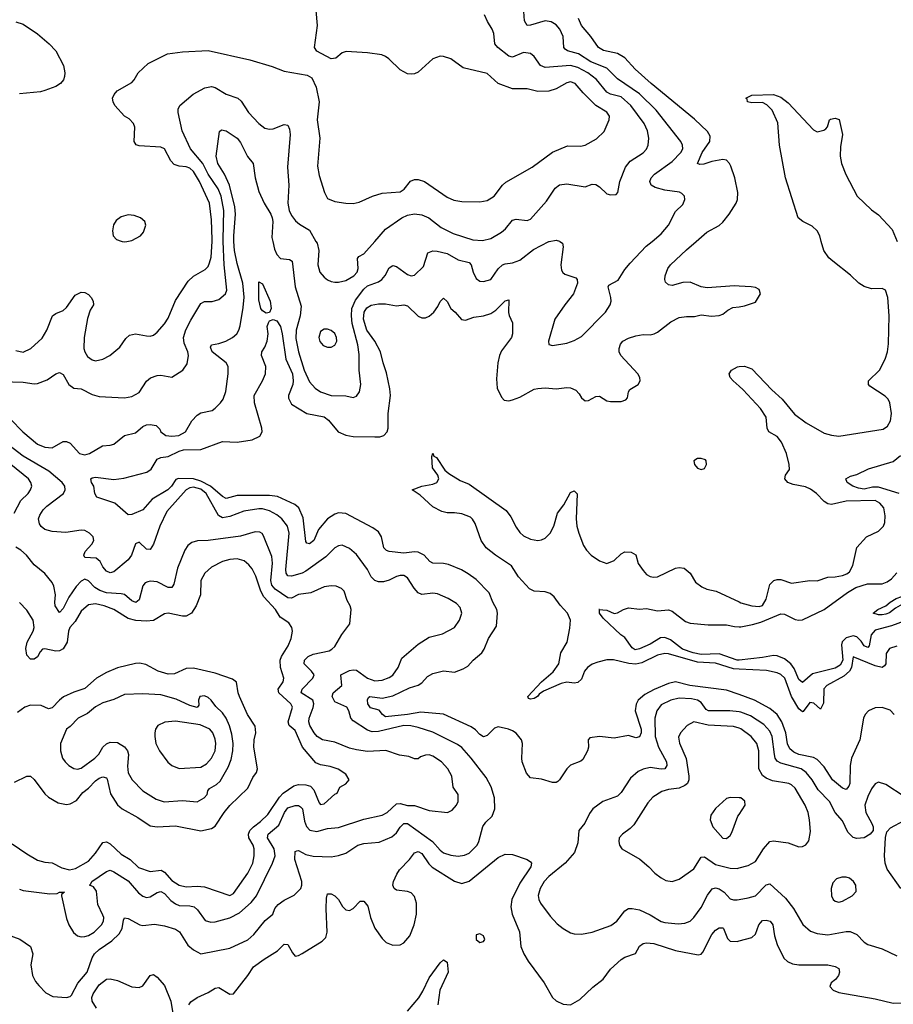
# Model space of a CAD drawing. Header units: inches. Extents: x 1384664 to 1536621, y 460766 to 646467.
# Tile 317 of 488: x 1496031 to 1500851, y 555792 to 561223. Entities that reach past the tile are written whole.
import ezdxf

# ---------------------------------------------------------------- set-up
doc = ezdxf.new("R2010")
doc.units = ezdxf.units.IN
doc.header["$MEASUREMENT"] = 0
for name, color, linetype in [('B4595', 7, 'Continuous'), ('B4596', 7, 'Continuous'), ('B5505', 7, 'Continuous'), ('B5506', 7, 'Continuous')]:
    doc.layers.add(name, color=color, linetype=linetype)

msp = doc.modelspace()

# ---------------------------------------------------------------- linework, layer by layer
at = {"layer": 'B4595', "color": 5}
for points, elevation in [([(1495932.7, 559227.3), (1496050, 559222.5), (1496110, 559213.8), (1496130, 559216.9), (1496183.1, 559236.9), (1496230, 559268.9), (1496250, 559277.1), (1496270, 559264.9), (1496302.4, 559210), (1496330, 559190.7), (1496370, 559187.3), (1496430, 559156), (1496470, 559144.7), (1496610, 559136.5), (1496650, 559143.6), (1496690, 559165.7), (1496730.7, 559229.3), (1496752.5, 559247.5), (1496790, 559260.2), (1496810, 559261.5), (1496870, 559250.5), (1496931.6, 559290), (1496954.8, 559325.2), (1496961.6, 559370), (1496959.4, 559390), (1496938.5, 559438.5), (1496935.5, 559470), (1496947.5, 559512.5), (1496974.9, 559565.1), (1497030, 559656.5), (1497050, 559669.2), (1497092.3, 559667.7), (1497130, 559679.2), (1497166.6, 559710), (1497174.2, 559730), (1497159.9, 559870), (1497154.1, 560000)], 760), ([(1495979.5, 559019.5), (1496047.9, 558950), (1496130, 558880.7), (1496170, 558864.8), (1496210, 558862), (1496270, 558896.5), (1496290, 558897), (1496310, 558887.4), (1496361.1, 558830), (1496390, 558823), (1496415.6, 558830), (1496488.2, 558871.8), (1496530, 558875.3), (1496550, 558881.7), (1496610, 558929.1), (1496670, 558944.2), (1496710, 558978), (1496730, 558987.9), (1496750.8, 558990.8), (1496784, 558984), (1496804.2, 558964.2), (1496810, 558948.7), (1496838, 558930), (1496870, 558924.7), (1496909, 558930), (1496946.6, 558950), (1496980.9, 559010), (1497010, 559041.6), (1497030, 559053.4), (1497092.2, 559067.8), (1497110, 559079.5), (1497139.7, 559110), (1497154, 559130), (1497168.9, 559171.1), (1497181.8, 559270), (1497180.9, 559310), (1497169.8, 559330), (1497093.3, 559390), (1497084.1, 559415.9), (1497089.8, 559430.2), (1497130, 559437.2), (1497168.2, 559450), (1497204.4, 559470), (1497228.6, 559490), (1497240.3, 559510), (1497246.6, 559533.4), (1497264.4, 559635.6), (1497268.7, 559691.3), (1497262.8, 559770), (1497230, 559878), (1497216, 559950), (1497213.3, 560000)], 740), ([(1496010, 559397.6), (1496050, 559388.7), (1496092.2, 559410), (1496154.6, 559465.4), (1496181.6, 559510), (1496211.6, 559588.4), (1496230, 559602.6), (1496270, 559618.9), (1496290, 559634.9), (1496336.3, 559703.7), (1496370, 559719.3), (1496390, 559717.1), (1496410, 559707.7), (1496425.5, 559690), (1496436.4, 559670), (1496438.4, 559650), (1496420.1, 559619.9), (1496405.8, 559574.2), (1496387.4, 559470), (1496385.2, 559410), (1496390.6, 559390), (1496405.8, 559365.8), (1496430, 559346.8), (1496450, 559341.5), (1496490.4, 559349.6), (1496529.2, 559370.8), (1496583.6, 559416.4), (1496616.1, 559463.9), (1496637.5, 559482.5), (1496670, 559490.4), (1496730, 559478.6), (1496750, 559477.3), (1496770, 559482.8), (1496790, 559498.7), (1496830, 559544.9), (1496850, 559577), (1496890, 559673.4), (1496960.2, 559779.8), (1496990, 559808.7), (1497054.7, 559845.3), (1497070, 559861.7), (1497078.8, 559881.2), (1497087.5, 559912.5), (1497092.7, 560000)], 780), ([(1496597.1, 560000), (1496610, 559997.7), (1496622.6, 560000)], 820), ([(1497427.2, 560000), (1497437.2, 559957.2), (1497450, 559927.4), (1497470, 559906), (1497520.5, 559900.5), (1497534.2, 559890), (1497551.8, 559750), (1497583.4, 559643.4), (1497579.4, 559590), (1497555.8, 559510), (1497555.2, 559464.8), (1497568.4, 559390), (1497600.3, 559290), (1497630, 559225.3), (1497660.7, 559190), (1497690, 559169.5), (1497750, 559150.2), (1497830, 559148.1), (1497870, 559139.6), (1497890, 559146), (1497905.4, 559170), (1497913, 559210), (1497903.7, 559290), (1497903.7, 559376.3), (1497896.6, 559430), (1497866.2, 559546.2), (1497861.6, 559590), (1497864.1, 559630), (1497883.5, 559676.5), (1497930, 559737.1), (1497950, 559754.2), (1498010, 559777.5), (1498029.9, 559790.1), (1498048.1, 559811.9), (1498070, 559854.3), (1498090, 559867.6), (1498110, 559861.7), (1498170, 559816.5), (1498190, 559809), (1498210, 559813.7), (1498258.1, 559861.9), (1498283, 559937), (1498310, 559948.4), (1498333.8, 559946.2), (1498390, 559932.8), (1498450, 559898.5), (1498510, 559882.6), (1498522.6, 559870), (1498532.9, 559830), (1498550, 559795.3), (1498570, 559780.3), (1498590, 559779.5), (1498630, 559790.4), (1498671.8, 559848.2), (1498695.6, 559870), (1498710, 559876.9), (1498750, 559881.4), (1498790, 559896.8), (1498865.8, 559954.2), (1498950, 559999.7), (1498951.9, 560000)], 740), ([(1497665.8, 560000), (1497671.6, 559990), (1497681.4, 559950), (1497675.6, 559870), (1497687.2, 559830), (1497710, 559802.3), (1497730, 559787.8), (1497750, 559778.5), (1497770, 559775.5), (1497790, 559775), (1497830, 559784.1), (1497873.8, 559810), (1497892.9, 559830), (1497897.7, 559850), (1497894.9, 559905.1), (1497902.6, 559917.4), (1497930, 559930.3), (1497990.9, 560000)], 760), ([(1499011.6, 560000), (1499026, 559990), (1499030.3, 559970.3), (1499016.9, 559870), (1499021.1, 559841.1), (1499027.8, 559827.8), (1499038.9, 559818.9), (1499098.6, 559798.6), (1499106.4, 559790), (1499107.8, 559770), (1499087.2, 559710), (1499038, 559650), (1498983.5, 559570), (1498947.7, 559450), (1498951, 559431), (1498970, 559425.5), (1499050, 559438.9), (1499090, 559453.7), (1499130, 559475.8), (1499263.6, 559610), (1499289.6, 559650), (1499294, 559670), (1499293.3, 559690), (1499278.7, 559750), (1499282.2, 559757.8), (1499333.6, 559786.4), (1499370, 559844.9), (1499399.8, 559880.2), (1499487, 559973), (1499520, 560000)], 740), ([(1500000, 559753.5), (1499974.9, 559754.9), (1499824.6, 559744.6), (1499790, 559749.7), (1499730, 559775.8), (1499690, 559774), (1499630, 559755.8), (1499610, 559759.6), (1499594.3, 559774.3), (1499589.8, 559789.8), (1499592.4, 559810), (1499607.6, 559850), (1499621.7, 559870), (1499710, 559954), (1499763.4, 560000)], 720), ([(1500000, 557500.3), (1499930, 557525.4), (1499727.6, 557550), (1499650, 557570.5), (1499610, 557561.8), (1499532, 557528), (1499479.6, 557500.4), (1499443.8, 557470), (1499432.1, 557447.9), (1499427.5, 557410), (1499460.5, 557310), (1499459.6, 557290), (1499450, 557266.6), (1499430, 557262.5), (1499390, 557274), (1499310, 557259), (1499230, 557268.2), (1499177.4, 557262.6), (1499166.9, 557250), (1499168.8, 557210), (1499164.4, 557190), (1499137.7, 557142.3), (1499126.6, 557133.4), (1499070, 557111.1), (1499049.1, 557090), (1499010.2, 557029.8), (1498999.4, 557020.6), (1498990, 557015.6), (1498970, 557015), (1498910, 557033.4), (1498850, 557042), (1498826.8, 557066.8), (1498804.2, 557130), (1498801.4, 557150), (1498805.1, 557230), (1498799.7, 557250), (1498770, 557288.3), (1498750, 557299.8), (1498727, 557310), (1498670, 557321.8), (1498650, 557315.7), (1498610, 557274.5), (1498590, 557268), (1498570, 557279.8), (1498545.6, 557305.6), (1498522.2, 557322.2), (1498370, 557392.5), (1498243.6, 557403.6), (1498170, 557390.2), (1498050, 557376.9), (1498033.3, 557390), (1498015.1, 557415.1), (1497967.3, 557427.3), (1497951.4, 557450), (1497950, 557470.7), (1497955.4, 557484.6), (1497962.9, 557490), (1498030, 557481.3), (1498090, 557493.6), (1498182.1, 557537.9), (1498230, 557552.4), (1498250, 557565.6), (1498280.5, 557599.5), (1498310, 557616.4), (1498370, 557631.5), (1498430, 557624.8), (1498478.5, 557641.5), (1498503.3, 557656.7), (1498533.6, 557690), (1498580.5, 557730), (1498594, 557750), (1498616.9, 557810), (1498661.8, 557878.2), (1498667.8, 557950), (1498663.2, 557970), (1498641, 558010), (1498621.4, 558061.4), (1498550, 558134.2), (1498506.1, 558166.1), (1498468, 558188), (1498397.4, 558217.4), (1498370, 558223.4), (1498310, 558224.6), (1498294.5, 558234.5), (1498262.2, 558270), (1498230, 558285.2), (1498210, 558288.5), (1498150, 558279.4), (1498070, 558289), (1498055, 558295), (1498041, 558310), (1498027.5, 558370), (1498010, 558398), (1497980.2, 558420.2), (1497830, 558498.9), (1497790, 558502.1), (1497770, 558496.1), (1497730, 558470.5), (1497679.4, 558410), (1497654.2, 558350), (1497630, 558331.8), (1497615.8, 558335.8), (1497610, 558343.7), (1497594.5, 558474.5), (1497570.4, 558530.4), (1497549.4, 558549.4), (1497453.2, 558593.2), (1497410, 558598.6), (1497230, 558597.8), (1497170, 558581.4), (1497150, 558592.7), (1497084.4, 558650), (1497030, 558677.4), (1496990, 558689.7), (1496907.9, 558692.1), (1496892.8, 558687.2), (1496869.2, 558650), (1496849, 558630), (1496762.3, 558577.7), (1496710, 558519.8), (1496650, 558494.2), (1496630, 558491.3), (1496555.7, 558555.7), (1496457, 558590), (1496445.1, 558610), (1496440.5, 558650), (1496427.2, 558670), (1496423.5, 558690), (1496430, 558696.5), (1496450, 558698.9), (1496550, 558686.5), (1496605.8, 558694.2), (1496732.4, 558727.6), (1496756.8, 558743.2), (1496790, 558798.9), (1496810, 558807.3), (1496850, 558813.9), (1496910, 558843.6), (1496935.3, 558850), (1497030, 558852), (1497150, 558896), (1497230, 558891.8), (1497314.3, 558905.7), (1497355.2, 558924.8), (1497368.7, 558950), (1497367.2, 558970), (1497326.7, 559110), (1497323.8, 559150), (1497371.2, 559230), (1497387.1, 559270), (1497389.2, 559310), (1497365, 559370), (1497367.1, 559390), (1497384, 559416), (1497396.3, 559450), (1497401.2, 559490), (1497396.8, 559530), (1497402.9, 559550), (1497410, 559561.7), (1497430, 559568.4), (1497450, 559561), (1497470.1, 559530), (1497479.5, 559490), (1497498.9, 559350), (1497536.1, 559270), (1497540.4, 559230), (1497537.5, 559210), (1497515, 559150), (1497514.4, 559134.4), (1497530, 559102.6), (1497615.8, 559050), (1497711.3, 559031.3), (1497734.5, 559014.5), (1497788, 558950), (1497830, 558930.7), (1497870, 558924.1), (1497990, 558921.5), (1498017.5, 558922.5), (1498039.6, 558930), (1498058, 558950), (1498064.5, 558970), (1498064.5, 559050), (1498076.9, 559150), (1498072.5, 559187.5), (1498055, 559275), (1498036.2, 559330), (1498022.5, 559390), (1497990, 559449), (1497946.2, 559510), (1497928, 559570), (1497931.4, 559608.6), (1497946.9, 559633.1), (1497970, 559648.3), (1498010, 559655.9), (1498050, 559655.8), (1498110, 559644.7), (1498150, 559649.1), (1498170, 559643.6), (1498230, 559586.8), (1498250, 559578.2), (1498270, 559577.6), (1498290, 559588), (1498315.6, 559610), (1498338.4, 559641.6), (1498350, 559668), (1498370, 559686.4), (1498390, 559668), (1498410, 559630.3), (1498433.7, 559610), (1498468.5, 559568.5), (1498490, 559564.7), (1498537.2, 559582.8), (1498590, 559589.1), (1498630, 559602.3), (1498658.7, 559621.3), (1498710, 559672.3), (1498730, 559677.3), (1498728.5, 559608.5), (1498731.3, 559591.3), (1498750.2, 559550.2), (1498750.8, 559490), (1498744.8, 559470), (1498690, 559397), (1498677.4, 559370), (1498668.9, 559330), (1498662.6, 559242.6), (1498666, 559190), (1498690, 559140.7), (1498704.2, 559124.2), (1498730, 559120.4), (1498750, 559126.7), (1498790, 559140.8), (1498870, 559184.7), (1498890, 559189.3), (1498930, 559191.3), (1498990, 559186.2), (1499050, 559193.2), (1499070, 559192), (1499099.1, 559179.1), (1499118.2, 559158.2), (1499130, 559137), (1499150, 559120.2), (1499170, 559122.4), (1499210, 559143.6), (1499230, 559145.3), (1499270, 559120.4), (1499290, 559116.4), (1499350, 559117.6), (1499374.7, 559125.3), (1499383.9, 559136.1), (1499389.6, 559170), (1499397.7, 559182.3), (1499444.2, 559210), (1499453.6, 559230), (1499451.6, 559250), (1499442.2, 559270), (1499347.3, 559370), (1499339.1, 559390), (1499338.6, 559410), (1499346.5, 559433.5), (1499358.5, 559450), (1499390, 559466.8), (1499430, 559479.8), (1499470, 559485.5), (1499510, 559484.2), (1499530.7, 559489.3), (1499550, 559499.5), (1499623, 559557), (1499670, 559579.3), (1499710, 559586.2), (1499753.6, 559586.4), (1499790, 559595.5), (1499847.8, 559587.8), (1499890, 559590.4), (1499910, 559598.4), (1499938.7, 559621.3), (1499965.1, 559634.9), (1500000, 559639.6)], 720), ([(1500000, 559201), (1499967.3, 559230), (1499950, 559249.5), (1499945.1, 559270), (1499958.4, 559290), (1499991.2, 559308.8), (1500000, 559309.5)], 680), ([(1495910, 556195.3), (1496031.3, 556151.3), (1496090.4, 556110), (1496104.2, 556070), (1496091.6, 556010), (1496102, 555950), (1496118.3, 555918.3), (1496136.2, 555896.2), (1496176.1, 555856.1), (1496214.4, 555834.4), (1496290, 555828.9), (1496310, 555835.6), (1496316.7, 555843.3), (1496351.2, 555908.8), (1496403.6, 555970), (1496430, 556048.9), (1496443.9, 556070), (1496470, 556094.6), (1496538.5, 556141.5), (1496579.8, 556180.2), (1496595.7, 556210), (1496603.8, 556256.2), (1496610, 556268.4), (1496630, 556265), (1496694.8, 556230), (1496710, 556226.7), (1496774.9, 556234.9), (1496830, 556225.4), (1496890, 556207.2), (1496912.3, 556192.3), (1496958.3, 556118.3), (1496990, 556091.6), (1497030, 556070.3), (1497190, 556102.5), (1497290, 556147.3), (1497322.6, 556177.4), (1497385.6, 556254.4), (1497427.1, 556290), (1497439.5, 556320.5), (1497457.8, 556342.2), (1497490, 556365.5), (1497546.1, 556393.9), (1497582, 556430), (1497588.6, 556450), (1497587, 556470), (1497548.2, 556590), (1497550, 556634), (1497560.9, 556639.1), (1497570, 556640.3), (1497610, 556617.8), (1497650.6, 556609.4), (1497750, 556605.8), (1497790, 556612.3), (1497830, 556626.2), (1497896.2, 556670), (1497930, 556678.2), (1498013.6, 556686.4), (1498083.9, 556716.1), (1498110, 556737.8), (1498130.4, 556769.6), (1498150, 556788.6), (1498170, 556790.1), (1498309.4, 556689.4), (1498350, 556642.5), (1498370, 556627.5), (1498410, 556614.4), (1498450, 556609.5), (1498485.4, 556614.6), (1498510, 556625.4), (1498554.3, 556670), (1498564.3, 556690), (1498587.1, 556772.9), (1498603.2, 556796.8), (1498637.7, 556830), (1498653.3, 556870), (1498650.8, 556930), (1498632, 556992), (1498603.8, 557043.8), (1498522.4, 557150), (1498470, 557208.1), (1498445.8, 557225.8), (1498310, 557292.9), (1498230, 557319.1), (1498188.3, 557328.3), (1498150, 557328.9), (1498010, 557296.4), (1497975.2, 557295.2), (1497950, 557303.2), (1497870, 557355.5), (1497858.1, 557370), (1497846.5, 557410), (1497835.3, 557430), (1497770, 557460.3), (1497754.4, 557490), (1497760.9, 557510), (1497809, 557550), (1497802.2, 557610), (1497850, 557632.2), (1497870, 557637.5), (1497890, 557634.1), (1497950, 557591.4), (1497990, 557576.8), (1498030, 557580.1), (1498070, 557594.6), (1498090, 557607), (1498119.4, 557650), (1498138.6, 557701.4), (1498230, 557778), (1498290, 557817.3), (1498363.8, 557836.2), (1498430, 557870.4), (1498457.7, 557910), (1498469.7, 557950), (1498460.9, 557980.9), (1498441.8, 558001.8), (1498394.7, 558030), (1498336.5, 558056.5), (1498310, 558060.5), (1498250, 558052.3), (1498230, 558061.2), (1498206.8, 558086.8), (1498170, 558143.5), (1498150, 558156.5), (1498130, 558157.3), (1498110, 558151.3), (1498070, 558130.7), (1498037.7, 558122.3), (1498010, 558121.6), (1497990, 558128.8), (1497970.4, 558150.4), (1497950.8, 558190.8), (1497890, 558273.5), (1497850, 558306), (1497810, 558324.2), (1497790, 558320.9), (1497770, 558309.7), (1497720, 558260), (1497610, 558180.2), (1497590, 558170.4), (1497530, 558154), (1497510, 558155.8), (1497500.5, 558170), (1497499.2, 558190), (1497518, 558390), (1497508.1, 558430), (1497476.5, 558470), (1497450, 558491.4), (1497410, 558513.5), (1497370, 558524.3), (1497350, 558524.9), (1497268.5, 558511.5), (1497190, 558482), (1497150, 558474.7), (1497128.3, 558488.3), (1497059, 558610), (1497030, 558633.8), (1496990, 558644.9), (1496970, 558641.2), (1496950, 558630), (1496843.2, 558510), (1496803.5, 558430), (1496770.1, 558329.9), (1496750, 558300.4), (1496730, 558301.8), (1496690, 558340.5), (1496670, 558331.3), (1496648.8, 558270), (1496630, 558243.7), (1496550, 558177.4), (1496530, 558171), (1496510, 558180.3), (1496490, 558204.2), (1496474.4, 558234.4), (1496453, 558253), (1496390, 558256), (1496385.3, 558270), (1496392.2, 558290), (1496428.7, 558330), (1496439.3, 558350), (1496436.4, 558370), (1496416.2, 558390), (1496390, 558405.1), (1496370, 558407.1), (1496285.5, 558394.5), (1496210, 558399.2), (1496170, 558411.4), (1496150, 558426.5), (1496141.2, 558441.2), (1496135.5, 558470), (1496142.1, 558490), (1496161.2, 558518.7), (1496180.9, 558539.1), (1496272.1, 558610), (1496282.7, 558630), (1496279.2, 558650), (1496265.7, 558670), (1496191.8, 558731.8), (1496050, 558814.5), (1495890, 558935.8)], 740), ([(1500000, 557640.7), (1499970, 557642.4), (1499870, 557673.9), (1499770, 557679.2), (1499610, 557725.5), (1499590, 557727), (1499550, 557717.1), (1499463.8, 557676.2), (1499430, 557668), (1499391.4, 557671.4), (1499307.2, 557692.8), (1499270, 557691.7), (1499221.4, 557678.6), (1499190, 557667.6), (1499164, 557650), (1499148, 557630), (1499130, 557585.6), (1499110, 557566), (1499090, 557563.1), (1499050, 557568.8), (1499019.3, 557560.7), (1498920.9, 557519.1), (1498897.3, 557502.7), (1498888.4, 557490), (1498870, 557479.2), (1498850, 557474.5), (1498839, 557479), (1498834.5, 557490), (1498910.7, 557570), (1498975.1, 557624.9), (1499005.6, 557670), (1499016.9, 557730), (1499051.5, 557788.5), (1499066.3, 557866.3), (1499069.1, 557910), (1499054, 557950), (1499013, 557993), (1498979.4, 558039.4), (1498957.6, 558057.6), (1498930, 558067.9), (1498870, 558070.7), (1498844.3, 558084.3), (1498783.2, 558150), (1498744.2, 558210), (1498655.8, 558270), (1498605.5, 558310), (1498576.2, 558350), (1498543.8, 558443.8), (1498530, 558468.5), (1498518.7, 558478.7), (1498470, 558497.3), (1498430, 558503.4), (1498390, 558503.2), (1498360.7, 558510), (1498310, 558536.4), (1498241, 558601), (1498197.2, 558630), (1498249.2, 558650), (1498310, 558661.1), (1498333.3, 558670), (1498343, 558690), (1498338.4, 558710), (1498308.8, 558750), (1498305.8, 558814.2), (1498310, 558831), (1498315.9, 558815.9), (1498330, 558807.3), (1498377.2, 558737.2), (1498399.4, 558719.4), (1498460.9, 558680.9), (1498510, 558660.2), (1498715.5, 558515.5), (1498741.2, 558481.2), (1498770, 558423.2), (1498790, 558394.3), (1498810, 558375.9), (1498850, 558357.7), (1498889.9, 558350.1), (1498910, 558353.8), (1498930, 558363.9), (1498958, 558390), (1498977.6, 558430), (1498998.6, 558501.4), (1499032.9, 558547.1), (1499070, 558615.3), (1499090, 558624.9), (1499107.1, 558607.1), (1499101.5, 558470), (1499105.3, 558430), (1499116.6, 558390), (1499142.3, 558322.3), (1499157.4, 558297.4), (1499184.6, 558270), (1499230, 558238.2), (1499270, 558222.4), (1499310, 558240.2), (1499350, 558276.9), (1499370, 558288), (1499405.5, 558285.5), (1499430.2, 558270.2), (1499443.8, 558223.8), (1499470, 558183.8), (1499490, 558162.4), (1499510, 558151.8), (1499527.3, 558147.3), (1499550, 558149.3), (1499650, 558198), (1499670, 558201.6), (1499697, 558197), (1499730, 558170.4), (1499760.5, 558120.5), (1499794.1, 558094.1), (1499821.6, 558081.6), (1499874.3, 558070), (1500000, 558011.7)], 680), ([(1496000, 558500), (1496038, 558570), (1496077.6, 558610), (1496090.8, 558630), (1496097.2, 558650), (1496092.9, 558670), (1496078.8, 558690), (1495982.8, 558770)], 760), ([(1496030, 556427.8), (1496050, 556420.2), (1496198, 556402), (1496237.5, 556402.5), (1496250, 556410.3), (1496278, 556410), (1496262, 556398), (1496261, 556390), (1496290, 556266), (1496302.6, 556230), (1496328.4, 556188.4), (1496350, 556170.3), (1496370, 556163.8), (1496390, 556165.7), (1496410, 556171.8), (1496441.2, 556190), (1496482.3, 556230), (1496493.1, 556250), (1496494.4, 556270), (1496490, 556283.6), (1496462, 556342), (1496455.3, 556415.3), (1496439.1, 556439.1), (1496416, 556450), (1496423.8, 556456.2), (1496428.4, 556470), (1496510, 556523.9), (1496530, 556531.3), (1496550, 556523.2), (1496630, 556472.4), (1496686.8, 556406.8), (1496710, 556388.7), (1496730, 556381.7), (1496750, 556384.6), (1496790, 556407.8), (1496810, 556414), (1496830, 556403.2), (1496865.1, 556365.1), (1496890, 556345.9), (1496910, 556336.8), (1496970, 556335.9), (1496993.2, 556330), (1497012.6, 556312.6), (1497053.7, 556253.7), (1497084.9, 556244.9), (1497110, 556247.8), (1497190, 556269.4), (1497243.3, 556296.7), (1497307.4, 556352.6), (1497337.5, 556390), (1497426.5, 556570), (1497439.9, 556610), (1497435.8, 556650), (1497398.1, 556710), (1497402.3, 556730), (1497460.8, 556779.2), (1497491.5, 556850), (1497510, 556875.8), (1497550, 556887.8), (1497570, 556888), (1497581.2, 556881.2), (1497591.5, 556870), (1497602.5, 556802.5), (1497612.7, 556772.7), (1497632.4, 556752.4), (1497670, 556745.9), (1497730, 556762.3), (1497790, 556766.8), (1497930, 556813.8), (1498030, 556835.8), (1498058, 556850), (1498110, 556898.4), (1498130, 556899.4), (1498170, 556888.8), (1498210, 556889.4), (1498290, 556861), (1498390.9, 556849.1), (1498417.3, 556862.7), (1498441, 556890), (1498450.9, 556910.9), (1498450.9, 556950), (1498422.7, 556990), (1498414.4, 557050), (1498392.9, 557090), (1498358.8, 557130), (1498310, 557160.8), (1498290, 557167.5), (1498270, 557166.6), (1498243.1, 557156.9), (1498230, 557146.6), (1498210, 557145.3), (1498178.1, 557158.1), (1498126.9, 557166.9), (1498051.5, 557191.5), (1497950, 557186.8), (1497890, 557194.7), (1497850, 557205.2), (1497770, 557237.1), (1497701.1, 557250), (1497672, 557270), (1497655.6, 557290), (1497631.2, 557330), (1497626.3, 557350), (1497628.3, 557370), (1497650.7, 557429.3), (1497653.9, 557450), (1497649, 557469), (1497584.5, 557510), (1497589.1, 557530), (1497649.1, 557590), (1497655, 557610), (1497641.6, 557630), (1497601.2, 557670), (1497602.3, 557690), (1497621.8, 557710), (1497650, 557724.1), (1497737.9, 557742.1), (1497754, 557750), (1497770, 557766), (1497807.7, 557832.3), (1497852.6, 557890), (1497859.5, 557970), (1497854.5, 557990), (1497838.5, 558018.5), (1497821.1, 558070), (1497805.8, 558085.8), (1497777.6, 558097.6), (1497750, 558100.9), (1497710, 558095.3), (1497637.7, 558062.3), (1497570, 558052.2), (1497530, 558032.2), (1497510, 558034.7), (1497441, 558081), (1497423, 558103), (1497416.1, 558130), (1497425.9, 558225.9), (1497421.8, 558261.8), (1497376, 558376), (1497368.3, 558388.3), (1497355.8, 558395.8), (1497330, 558398), (1497250, 558373.1), (1497070, 558349.8), (1497011.4, 558348.6), (1496980.5, 558339.5), (1496958, 558322), (1496942.6, 558297.4), (1496902.3, 558197.7), (1496880.6, 558110), (1496870.3, 558090), (1496850, 558091.7), (1496790, 558121.4), (1496753.4, 558126.6), (1496737.2, 558122.8), (1496724, 558116), (1496710, 558100.7), (1496690, 558022.4), (1496671.7, 558008.3), (1496650, 558018.2), (1496610, 558051.4), (1496590, 558056.7), (1496510, 558061.9), (1496473.6, 558073.6), (1496446.3, 558090), (1496410, 558127.7), (1496390, 558137.4), (1496370, 558125.3), (1496343.1, 558096.9), (1496302.7, 558037.3), (1496270, 557975.8), (1496250, 557953.6), (1496227.1, 557990), (1496224.2, 558010), (1496227.8, 558050), (1496219, 558099), (1496210, 558118.7), (1496170, 558168), (1496110, 558216.3), (1496068.3, 558270), (1496037.5, 558297.5), (1496010, 558313.6)], 760), ([(1495990, 556678), (1496070, 556622.6), (1496130, 556587.6), (1496170, 556576), (1496210, 556571.8), (1496264.4, 556544.4), (1496305.4, 556534.6), (1496339.4, 556540.6), (1496410, 556581.5), (1496450, 556625.5), (1496490, 556684.8), (1496510, 556688.3), (1496530, 556677.4), (1496590, 556620.6), (1496641.1, 556590), (1496687.3, 556547.3), (1496750, 556524.4), (1496811.9, 556531.9), (1496830, 556521.3), (1496870, 556475), (1496910, 556448.4), (1496950, 556439.8), (1497010, 556444.1), (1497050, 556439.5), (1497190, 556392.7), (1497210, 556402.9), (1497290, 556514.5), (1497317.6, 556570), (1497325.4, 556610), (1497324.9, 556650), (1497318.7, 556670), (1497295.6, 556710), (1497294.1, 556730), (1497301.7, 556750), (1497320.1, 556770), (1497360.5, 556799.5), (1497400.3, 556839.7), (1497465, 556935), (1497484.2, 556955.8), (1497542.8, 556997.2), (1497570, 557004), (1497610, 557003.4), (1497634.7, 556994.7), (1497654.5, 556974.5), (1497682.5, 556902.5), (1497690, 556894.9), (1497710, 556898), (1497770, 556951), (1497783.1, 556956.9), (1497798, 556990), (1497830, 557007.3), (1497849.4, 557030), (1497830, 557060.9), (1497788.1, 557088.1), (1497743.1, 557103.1), (1497690, 557112.1), (1497664.2, 557124.2), (1497590.7, 557210.7), (1497550, 557302.6), (1497517.7, 557330), (1497512.6, 557350), (1497535.7, 557430), (1497526.3, 557450), (1497460.7, 557510), (1497457.5, 557530), (1497485.4, 557570), (1497489.1, 557590), (1497469.8, 557650), (1497468.1, 557690), (1497475.7, 557710), (1497512.8, 557770), (1497529.7, 557809.7), (1497536.5, 557850), (1497532.8, 557870), (1497515.3, 557895.3), (1497467.9, 557927.9), (1497441.7, 557970), (1497378.6, 558038.6), (1497360.8, 558070), (1497333.8, 558153.8), (1497313.7, 558193.7), (1497296.1, 558216.1), (1497270, 558238.5), (1497230, 558249.2), (1497190, 558245.4), (1497150, 558234.5), (1497090, 558203.7), (1497053, 558170), (1497031, 558130), (1497027.8, 558050), (1497004.4, 557990), (1496979.2, 557950), (1496950, 557932.3), (1496930, 557932.1), (1496850, 557949.1), (1496830, 557945.7), (1496770, 557908.2), (1496730, 557904.9), (1496671.4, 557908.6), (1496630, 557919.3), (1496550, 557969.2), (1496496.3, 557990), (1496450, 558000.4), (1496410, 557996.2), (1496370, 557961), (1496336.4, 557903.6), (1496308.6, 557870), (1496300.4, 557850), (1496293.4, 557790), (1496270, 557751.9), (1496250, 557741.6), (1496230, 557740.3), (1496170, 557752.5), (1496156, 557750), (1496143.2, 557736.8), (1496130, 557708.5), (1496110, 557695.6), (1496090, 557694.7), (1496070, 557717), (1496065.2, 557754.8), (1496072.7, 557790), (1496105.3, 557850), (1496110.8, 557870), (1496105.3, 557910), (1496070, 557966.3), (1496030, 558007.8)], 780), ([(1500000, 557691), (1499990, 557689.9), (1499890, 557724.2), (1499790, 557720.5), (1499746.2, 557730), (1499688.7, 557750), (1499621.5, 557801.5), (1499590, 557816), (1499566.3, 557813.7), (1499510, 557778), (1499450, 557752), (1499427.5, 557747.5), (1499410, 557758.9), (1499370, 557815.1), (1499347, 557830), (1499250, 557921.6), (1499229.6, 557950), (1499229.2, 557969.2), (1499226, 557970), (1499270, 557966), (1499310, 557948), (1499330, 557950.7), (1499362, 557970), (1499390, 557978.4), (1499450, 557972), (1499490, 557974.3), (1499550, 557961.7), (1499610, 557967), (1499630, 557960.9), (1499703.6, 557903.6), (1499730, 557894.6), (1499830, 557884.6), (1499930, 557884.8), (1499974.9, 557874.9), (1500000, 557874.7)], 660), ([(1496003.2, 557016.8), (1496070, 557051.2), (1496090, 557050.3), (1496110, 557032.2), (1496170, 556952.8), (1496190, 556933.6), (1496242.5, 556902.5), (1496290, 556893.8), (1496310, 556897.5), (1496343.8, 556916.2), (1496379.6, 556960.4), (1496410, 556983.7), (1496450, 557024.8), (1496470, 557039.3), (1496490, 557046.7), (1496510, 557040.2), (1496513.9, 557033.9), (1496532.7, 556952.7), (1496570, 556892.8), (1496596.5, 556870), (1496683.2, 556823.2), (1496750, 556776.5), (1496790, 556771), (1496890, 556776.8), (1497030, 556749.2), (1497090, 556762), (1497110, 556774.9), (1497158.7, 556850), (1497190, 556887.9), (1497290, 556984.2), (1497317.8, 557042.2), (1497337.8, 557070), (1497343.2, 557090), (1497323.1, 557210), (1497325.4, 557250), (1497334.3, 557290), (1497330, 557325.6), (1497288.2, 557390), (1497244.1, 557490), (1497235.7, 557510), (1497228.1, 557568.1), (1497205.6, 557585.6), (1497110, 557617.7), (1496990, 557645.7), (1496950, 557643.8), (1496885.9, 557614.1), (1496850, 557613.6), (1496795.1, 557630), (1496726.9, 557666.9), (1496692.9, 557672.9), (1496669.2, 557670.8), (1496570, 557646.9), (1496510, 557621.3), (1496455.6, 557590), (1496390, 557534.6), (1496330, 557514.3), (1496272.8, 557487.2), (1496250, 557469.8), (1496210, 557428), (1496190, 557420.8), (1496150, 557440.2), (1496090, 557442.5), (1496059.7, 557430), (1496019.1, 557400.9)], 820), ([(1500000, 557405), (1499948.5, 557411.5), (1499831, 557411), (1499817.6, 557417.6), (1499790, 557457.2), (1499769.8, 557469.8), (1499737.7, 557477.7), (1499670, 557480.2), (1499623.1, 557470), (1499570, 557443.7), (1499546.2, 557410), (1499535.3, 557370), (1499537.1, 557270), (1499554.8, 557210), (1499598.9, 557130), (1499600.9, 557110), (1499590.2, 557090), (1499570, 557088.6), (1499510, 557098.8), (1499470.8, 557089.2), (1499444.2, 557075.8), (1499400.8, 557039.2), (1499350, 556959.7), (1499330, 556939.8), (1499249, 556911), (1499193.8, 556870), (1499175, 556845), (1499148.4, 556791.6), (1499116.4, 556750), (1499110, 556682), (1499091.6, 556628.4), (1499040.9, 556570), (1498950, 556496.5), (1498924.2, 556470), (1498901.8, 556430), (1498892.4, 556392.4), (1498894.4, 556370), (1498903.6, 556350), (1498957.9, 556277.9), (1498996, 556236), (1499030, 556209.2), (1499070, 556187.1), (1499090, 556181.2), (1499130, 556179.2), (1499190, 556189.2), (1499292.9, 556227.1), (1499325.4, 556250), (1499370, 556307), (1499390, 556319.6), (1499410, 556320.8), (1499450, 556312.2), (1499510, 556285), (1499569.6, 556249.6), (1499590, 556243.3), (1499664.4, 556235.6), (1499700.4, 556239.6), (1499730, 556251.3), (1499750, 556270.3), (1499790, 556326.5), (1499826.4, 556393.6), (1499851.9, 556428.1), (1499870, 556435.2), (1499890, 556429.3), (1499918, 556410), (1499950, 556373.7), (1499970, 556367.9), (1499989.1, 556369.1), (1500000, 556370.8)], 740), ([(1500000, 557314.9), (1499970, 557324.2), (1499830, 557331.7), (1499750, 557350.8), (1499713.3, 557330), (1499677.3, 557290), (1499665.8, 557265.8), (1499671.9, 557231.9), (1499708.4, 557148.4), (1499723.5, 557050), (1499723.2, 557030), (1499715, 557010), (1499701.4, 556998.6), (1499670, 556984.8), (1499610, 556976.5), (1499574.2, 556965.8), (1499524.8, 556935.2), (1499496.3, 556903.7), (1499418.6, 556781.4), (1499398.9, 556761.1), (1499356.3, 556730), (1499339.3, 556710), (1499336.4, 556690), (1499340.4, 556670), (1499353.4, 556650), (1499452.4, 556592.4), (1499503, 556550), (1499534.7, 556514.7), (1499570, 556488.7), (1499595.1, 556475.1), (1499630, 556468.7), (1499670, 556483.1), (1499750, 556539.6), (1499790, 556603.6), (1499810, 556605.4), (1499870, 556563), (1499950, 556543.2), (1499990, 556541.7), (1500000, 556544.5)], 760), ([(1500000, 556931.7), (1499950, 556932), (1499930, 556926.6), (1499870, 556872.3), (1499845.1, 556834.9), (1499840.3, 556810), (1499856, 556770), (1499910, 556708.8), (1499930, 556706.4), (1499950, 556723.8), (1499960.3, 556739.7), (1499993.7, 556830), (1500000, 556839.3)], 780), ([(1496963.8, 555790), (1496974.7, 555805.3), (1497009.9, 555830.1), (1497070, 555856.3), (1497110, 555880.2), (1497130, 555885), (1497190, 555848.4), (1497210, 555850.2), (1497289, 555950), (1497321.3, 555998.7), (1497379, 556041), (1497453, 556087), (1497490, 556124.2), (1497510, 556121.3), (1497535.3, 556075.3), (1497550, 556058), (1497570, 556061.3), (1497590, 556071.7), (1497700.4, 556139.6), (1497719.7, 556160.3), (1497727.4, 556190), (1497721.6, 556318.4), (1497723.3, 556376.7), (1497730, 556401.6), (1497750, 556401.5), (1497770.3, 556390), (1497790.2, 556370), (1497811.2, 556331.2), (1497830, 556312.2), (1497850, 556310.3), (1497870, 556321.3), (1497910, 556361.3), (1497930, 556360.4), (1497952.5, 556332.5), (1497966.9, 556270), (1497990, 556211.3), (1498030, 556154.3), (1498053.4, 556133.4), (1498090, 556117.9), (1498130, 556119.8), (1498150, 556130.2), (1498182.7, 556170), (1498207.9, 556230), (1498220.7, 556290), (1498220.9, 556350), (1498210, 556386.6), (1498190, 556406.5), (1498170, 556414.8), (1498110, 556422.2), (1498096.4, 556430), (1498090.6, 556450), (1498093.7, 556470), (1498111.1, 556510), (1498126.9, 556533.1), (1498182.6, 556590), (1498210, 556627.8), (1498230, 556634.3), (1498250, 556624.6), (1498287.6, 556567.6), (1498307.5, 556547.5), (1498430, 556471.5), (1498470, 556459), (1498510, 556471.7), (1498670, 556601.3), (1498710, 556620.3), (1498750, 556617.8), (1498830.7, 556590.7), (1498850, 556577.4), (1498854.3, 556570), (1498851.5, 556550), (1498790, 556460.2), (1498746.1, 556370), (1498741.5, 556330), (1498747.8, 556290), (1498788.9, 556191.1), (1498795.6, 556110), (1498811.7, 556070), (1498836, 556030), (1498924.6, 555910), (1498970, 555830.4), (1498991.2, 555811.2), (1499030, 555793.4), (1499070, 555788.5), (1499120.6, 555819.4), (1499193.7, 555886.3), (1499249.6, 555930), (1499290, 555986), (1499350, 556039.5), (1499370, 556051.7), (1499428.3, 556071.7), (1499450, 556112.4), (1499470, 556127.6), (1499490, 556131), (1499530, 556126.7), (1499650, 556088.1), (1499774.7, 556065.3), (1499790, 556068.7), (1499800.5, 556079.5), (1499850, 556177.2), (1499870, 556200.6), (1499890, 556214), (1499910, 556214.3), (1499914, 556210), (1499935.5, 556155.5), (1499950, 556139.6), (1499990, 556139), (1500000, 556141.7)], 720), ([(1498170, 555754.2), (1498232.3, 555827.7), (1498255.8, 555864.2), (1498290, 555938), (1498350, 556020.4), (1498370, 556038), (1498390, 556024.7), (1498394.5, 555970), (1498349.1, 555870), (1498338, 555790)], 680), ([(1496454.3, 555770), (1496431.3, 555810), (1496429.9, 555830), (1496436.3, 555850), (1496470, 555898.5), (1496510, 555930.2), (1496530, 555933.2), (1496570, 555923.2), (1496650, 555888.8), (1496690, 555884.4), (1496710, 555893.4), (1496750, 555950.7), (1496770, 555955.5), (1496790, 555941.6), (1496830, 555895.3), (1496864.2, 555810), (1496877.3, 555730)], 720)]:
    msp.add_lwpolyline(points, dxfattribs=dict(at, elevation=elevation))
for points, elevation in [([(1497390, 559603.5), (1497370, 559616.8), (1497361.7, 559630), (1497350, 559678), (1497350, 559776), (1497370, 559764.9), (1497413, 559670), (1497419, 559630), (1497410, 559607.6)], 720), ([(1497730, 559516.4), (1497710, 559515.8), (1497690, 559502.6), (1497681.1, 559470), (1497687.9, 559447.9), (1497705.6, 559425.6), (1497730, 559415.8), (1497750, 559415.6), (1497770, 559427.9), (1497780.3, 559450), (1497779.8, 559470), (1497770, 559492.6), (1497750, 559508.7)], 760), ([(1499790, 558802.7), (1499770, 558802.7), (1499751, 558790), (1499753.4, 558770), (1499770, 558748.7), (1499790, 558741.6), (1499810, 558748), (1499821.2, 558770), (1499819, 558790), (1499814.5, 558794.5)], 720), ([(1496710, 557505), (1496610, 557499.9), (1496550, 557473.2), (1496490, 557454.2), (1496450, 557432.7), (1496404.8, 557395.2), (1496354, 557370), (1496310, 557324.5), (1496288.4, 557310), (1496256.9, 557230), (1496256.5, 557190), (1496267.9, 557150), (1496281.8, 557130), (1496302.8, 557110), (1496330, 557093.2), (1496350, 557088.1), (1496370, 557095.2), (1496446.3, 557150), (1496468, 557172), (1496489.9, 557210.1), (1496510, 557229), (1496530, 557237.6), (1496570, 557235.9), (1496610, 557212.4), (1496625.4, 557190), (1496631.8, 557170), (1496626.2, 557106.2), (1496630, 557068.2), (1496651.3, 557030), (1496710.1, 556970.1), (1496783.3, 556923.3), (1496828.6, 556908.6), (1496930, 556916.6), (1497010, 556909.5), (1497049.7, 556930), (1497065.6, 556950), (1497069.8, 556970.2), (1497078, 556982), (1497116.2, 557003.8), (1497136.8, 557023.2), (1497180.7, 557099.3), (1497197, 557143), (1497206.8, 557190), (1497208.5, 557230), (1497202.1, 557282.1), (1497188.6, 557328.6), (1497170, 557369.6), (1497150, 557399.1), (1497113.9, 557433.9), (1497088, 557470), (1497070, 557484.4), (1497050, 557493.3), (1497024.9, 557490), (1497017.4, 557470), (1497019, 557441), (1497010.2, 557429.8), (1496970, 557440.2), (1496894.8, 557474.8), (1496810, 557499)], 840), ([(1496890, 557352.9), (1496831.8, 557348.2), (1496794, 557330), (1496781.1, 557310), (1496777.4, 557290), (1496776, 557270), (1496782.8, 557230), (1496802.3, 557190), (1496847.8, 557127.8), (1496870.3, 557110), (1496910, 557093.2), (1497030, 557099.6), (1497060.9, 557119.1), (1497090, 557148.8), (1497108.8, 557190), (1497112.7, 557230), (1497110, 557255.1), (1497096.2, 557290), (1497079.8, 557310), (1497026.7, 557333.3)], 860), ([(1498570, 556179.8), (1498550, 556174.4), (1498550, 556148.6), (1498570, 556133.6), (1498590, 556138.7), (1498597.6, 556150), (1498590.8, 556170)], 720)]:
    msp.add_lwpolyline(points, close=True, dxfattribs=dict(at, elevation=elevation))
at = {"layer": 'B4596', "color": 5}
for points, elevation in [([(1499520, 560000), (1499570, 560040.9), (1499609.8, 560090), (1499650, 560165.5), (1499690, 560204), (1499700.7, 560230), (1499699.5, 560250), (1499684.7, 560264.7), (1499670.9, 560270.9), (1499590, 560281.7), (1499536.9, 560296.9), (1499515.4, 560310), (1499507.6, 560330), (1499514.2, 560350), (1499533.1, 560370), (1499630, 560441.2), (1499679.4, 560490), (1499689.8, 560510), (1499688.8, 560530), (1499678.7, 560550), (1499542.9, 560722.9), (1499450, 560813), (1499330, 560895.7), (1499270, 560955), (1499182.5, 560990), (1499114.2, 561034.2), (1499053.3, 561050), (1499040.1, 561060.1), (1499033.8, 561070), (1499030.4, 561130.4), (1499011.5, 561170), (1498990, 561194.4), (1498962.9, 561210), (1498930, 561215.9), (1498850, 561191.7), (1498830, 561191.3), (1498816.9, 561216.9), (1498807.2, 561347.2)], 740), ([(1497092.7, 560000), (1497093.3, 560010), (1497090, 560119), (1497077.9, 560210), (1497023.4, 560330), (1496990, 560386.1), (1496970, 560403), (1496950, 560411), (1496910, 560414), (1496883.9, 560423.9), (1496864.4, 560444.4), (1496830, 560509.8), (1496810, 560519.2), (1496690, 560527), (1496673.2, 560533.2), (1496663.1, 560550), (1496666, 560630), (1496659.5, 560650), (1496634.9, 560674.9), (1496609.4, 560690), (1496555.3, 560750), (1496546, 560770), (1496543.7, 560790), (1496552.7, 560810), (1496569.3, 560830), (1496650, 560877.1), (1496662.9, 560890), (1496684.5, 560930), (1496739.4, 560980.6), (1496846.1, 561033.9), (1496930, 561044.9), (1497070, 561052.8), (1497301.3, 561001.3), (1497424.3, 560964.3), (1497490, 560939.6), (1497616.4, 560916.4), (1497642, 560902), (1497666.4, 560850), (1497682.6, 560770), (1497672.8, 560670), (1497686.9, 560570), (1497674.6, 560414.6), (1497682.7, 560362.7), (1497712.6, 560270), (1497730, 560236.4), (1497770, 560219.6), (1497830, 560210.2), (1497870, 560209.1), (1497904, 560216), (1497977.6, 560250), (1498030, 560265.1), (1498130, 560274), (1498152.4, 560287.6), (1498187.3, 560332.7), (1498210, 560341), (1498230, 560341.8), (1498263.6, 560330), (1498390, 560243.2), (1498426.9, 560226.9), (1498470, 560219.7), (1498570, 560217.5), (1498610, 560224.5), (1498648.2, 560250), (1498694.3, 560310), (1498713, 560327), (1498859.2, 560410), (1498970, 560492), (1499054, 560526), (1499125.9, 560525.9), (1499150, 560531), (1499213.9, 560566.1), (1499254.9, 560605.1), (1499283.9, 560670), (1499285.7, 560690), (1499270, 560712.9), (1499210, 560749.8), (1499139, 560819), (1499095, 560870), (1499070, 560879.1), (1499050, 560875), (1498990, 560840.8), (1498950, 560829), (1498890, 560827.2), (1498830, 560840.6), (1498750, 560841.8), (1498671.6, 560871.6), (1498610, 560925.6), (1498477.8, 560957.8), (1498410, 561007.6), (1498370, 561019.6), (1498350, 561020.7), (1498310, 561007), (1498230, 560933.6), (1498210, 560924.2), (1498190, 560921.3), (1498170, 560924.7), (1498130, 560945.6), (1498067.6, 561007.6), (1498050, 561020.5), (1498028.7, 561028.7), (1497950, 561039.7), (1497832.2, 561047.8), (1497810, 561039.5), (1497776, 561010), (1497750, 561007.6), (1497669.6, 561049.6), (1497657, 561070), (1497674, 561190), (1497667.4, 561272.6)], 780), ([(1496010, 561210.3), (1496050, 561198.7), (1496130, 561145.3), (1496193, 561090), (1496230, 561050.6), (1496272.2, 560970), (1496280.4, 560930), (1496278, 560910), (1496273, 560890), (1496256.3, 560870), (1496230, 560854.5), (1496170, 560831.3), (1496145.1, 560825.1), (1496030, 560814.3)], 780), ([(1497990.9, 560000), (1498050, 560067.6), (1498138.9, 560130), (1498170, 560143.8), (1498210, 560151.8), (1498250, 560146.7), (1498289.2, 560129.2), (1498357.3, 560077.3), (1498423.1, 560043.1), (1498531.1, 560008.9), (1498584.6, 560004.6), (1498630, 560016.3), (1498690, 560050.1), (1498711.2, 560068.8), (1498750, 560116.8), (1498770, 560123.2), (1498830, 560115.5), (1498850, 560122.8), (1498937.7, 560222.3), (1498986, 560294), (1499010, 560312.6), (1499050, 560316.5), (1499150, 560300.3), (1499190, 560316), (1499210, 560313.8), (1499230, 560300.9), (1499270, 560262.6), (1499290, 560255.8), (1499321.5, 560258.5), (1499331.4, 560268.6), (1499342.9, 560330), (1499373.9, 560410), (1499398.5, 560441.5), (1499471.5, 560488.5), (1499490, 560508.9), (1499498.8, 560530), (1499502, 560570), (1499493.9, 560610), (1499476.4, 560650), (1499403.2, 560750), (1499350, 560796.4), (1499290, 560812.7), (1499270, 560822.7), (1499212.8, 560892.8), (1499165.2, 560930), (1499110, 560959.4), (1499070, 560969.5), (1498930, 560958.4), (1498904.1, 560970), (1498870, 561020.5), (1498850, 561035.8), (1498810, 561041.1), (1498750, 561015.3), (1498730, 561021.2), (1498669.7, 561070), (1498652.9, 561090), (1498646.3, 561146.3), (1498638.7, 561170), (1498612.3, 561212.3), (1498596.4, 561250)], 760), ([(1499763.4, 560000), (1499821.5, 560050), (1499890, 560088.4), (1499910, 560106), (1499945.1, 560150), (1499983.9, 560210), (1499991.6, 560230), (1499993.8, 560270), (1499976.8, 560350), (1499954.6, 560414.6), (1499947.2, 560430), (1499930, 560447.2), (1499911.2, 560451.2), (1499850, 560440.9), (1499806, 560426), (1499784.3, 560424.3), (1499769.9, 560429.9), (1499797.3, 560490), (1499839.6, 560550), (1499840.2, 560580.2), (1499826.3, 560606.3), (1499753.3, 560673.3), (1499514.3, 560870), (1499426, 560950), (1499370, 561013.1), (1499330, 561036.2), (1499251.9, 561051.9), (1499225, 561070), (1499182.5, 561130), (1499129.9, 561190), (1499113.3, 561230)], 720), ([(1497154.1, 560000), (1497153.6, 560010), (1497158.1, 560170), (1497143, 560250), (1497126.7, 560290), (1497070, 560370), (1497040.8, 560430), (1496973.7, 560510), (1496928.1, 560610), (1496905.6, 560710), (1496905.1, 560730), (1496914.7, 560750), (1496988.9, 560811.1), (1497052.6, 560847.4), (1497090, 560853.8), (1497110, 560849.1), (1497170, 560811.3), (1497234, 560790), (1497252.9, 560772.9), (1497293.4, 560710), (1497350.3, 560650), (1497383.8, 560623.8), (1497410, 560618.9), (1497430, 560621.5), (1497490, 560644.6), (1497510, 560641.3), (1497519.5, 560619.5), (1497523.7, 560590), (1497509.4, 560410), (1497516.6, 560310), (1497510.2, 560210), (1497518, 560170), (1497530, 560142.4), (1497552.7, 560112.7), (1497574.5, 560094.5), (1497630, 560061.5), (1497665.8, 560000)], 760), ([(1497213.3, 560000), (1497211.6, 560030), (1497222, 560150), (1497218.5, 560190), (1497188.3, 560310), (1497160.7, 560370), (1497124.7, 560430), (1497114.5, 560470), (1497134.2, 560605.8), (1497144.7, 560615.3), (1497170, 560609.1), (1497230, 560569.2), (1497250, 560544.9), (1497287.2, 560467.2), (1497319.6, 560430), (1497330.1, 560350), (1497350, 560274.9), (1497379.4, 560210), (1497417.1, 560150), (1497424.7, 560130), (1497427.5, 560110), (1497422, 560022), (1497427.2, 560000)], 740), ([(1496622.6, 560000), (1496650, 560005), (1496698, 560030), (1496714.5, 560050), (1496727, 560090), (1496722, 560110), (1496697.2, 560130), (1496662.2, 560142.2), (1496630, 560145.7), (1496590, 560135.4), (1496564.1, 560115.9), (1496549.2, 560090.8), (1496542.6, 560057.4), (1496546.9, 560030), (1496565.7, 560010), (1496590, 560001.3), (1496597.1, 560000)], 820), ([(1498951.9, 560000), (1498990, 560005.8), (1499010, 560001.1), (1499011.6, 560000)], 740)]:
    msp.add_lwpolyline(points, dxfattribs=dict(at, elevation=elevation))
at = {"layer": 'B5505', "color": 5}
for points, elevation in [([(1500000, 559309.5), (1500030, 559311.6), (1500070, 559296.1), (1500180.7, 559180.7), (1500238, 559130), (1500306.4, 559046.4), (1500370, 558998.4), (1500470, 558941.5), (1500510, 558930.2), (1500550, 558926), (1500795.5, 558964.5), (1500819, 558981), (1500835.8, 559010), (1500840.7, 559050), (1500831.4, 559110), (1500821.8, 559130), (1500805.6, 559145.6), (1500721.9, 559201.9), (1500714.2, 559210), (1500714.6, 559230), (1500775.3, 559290), (1500806.6, 559350), (1500819.1, 559390), (1500824.6, 559435.4), (1500828.9, 559590), (1500820.6, 559690), (1500808.2, 559730), (1500790, 559739.1), (1500730, 559739), (1500690, 559751.2), (1500661.5, 559770), (1500614.4, 559814.4), (1500516.8, 559890), (1500495.4, 559910), (1500468.5, 559950), (1500453.7, 560000)], 680), ([(1500000, 559639.6), (1500030, 559643.7), (1500090, 559665.5), (1500119, 559710), (1500110, 559734), (1500090, 559745.2), (1500066, 559750), (1500000, 559753.5)], 720), ([(1500000, 558011.7), (1500010, 558007.1), (1500071, 557990), (1500110, 557985.8), (1500130, 557991.9), (1500150, 558027), (1500170, 558106.7), (1500192.3, 558130), (1500210, 558135.4), (1500230, 558134.2), (1500290, 558114.5), (1500390, 558129.2), (1500430, 558127.9), (1500490, 558147.6), (1500529.3, 558149.3), (1500570, 558157.2), (1500593.9, 558166.1), (1500610, 558178), (1500627.8, 558212.2), (1500650, 558311.8), (1500702.4, 558370), (1500770, 558402.2), (1500797.1, 558430), (1500803.6, 558450), (1500806.1, 558486.1), (1500799.2, 558530), (1500776.8, 558556.8), (1500750, 558570.3), (1500590, 558566.5), (1500510, 558549.4), (1500490, 558552.4), (1500470, 558566), (1500428.1, 558610), (1500393.9, 558633.9), (1500366.2, 558646.2), (1500298.9, 558658.9), (1500269.8, 558670), (1500252.9, 558690), (1500256.8, 558710), (1500277.9, 558742.1), (1500276.9, 558770), (1500261.2, 558830), (1500233.2, 558893.2), (1500210, 558924.5), (1500163.9, 558950), (1500155.6, 558970), (1500148.9, 559030), (1500118.3, 559078.3), (1500021.7, 559181.7), (1500000, 559201)], 680), ([(1500883.5, 558610), (1500770, 558645), (1500736.4, 558643.6), (1500690, 558634), (1500659, 558639), (1500627.3, 558650), (1500596, 558670), (1500589.2, 558690), (1500614.7, 558705.3), (1500650, 558714.9), (1500715, 558745), (1500850, 558785.4), (1500890, 558818.9)], 660), ([(1500000, 557874.7), (1500010, 557874.7), (1500073.7, 557886.3), (1500119.7, 557900.3), (1500230, 557944.8), (1500250, 557944.6), (1500310, 557914), (1500330, 557910.2), (1500350, 557912.4), (1500470, 557970.1), (1500597.6, 558062.4), (1500643.8, 558090), (1500708.8, 558111.2), (1500790, 558111.5), (1500817.6, 558122.4), (1500841, 558139), (1500870, 558172.4)], 660), ([(1500910, 557904.7), (1500840.9, 557879.1), (1500750, 557854.7), (1500729.3, 557830), (1500718.4, 557770), (1500710, 557760.2), (1500690, 557769.4), (1500674.3, 557794.3), (1500650, 557818.6), (1500630, 557824.2), (1500590, 557813), (1500568.6, 557791.4), (1500564.6, 557775.4), (1500571.8, 557690), (1500557.4, 557662.6), (1500530, 557645.9), (1500404.8, 557615.2), (1500350, 557566), (1500330, 557583.8), (1500303.9, 557643.9), (1500286, 557670), (1500250, 557697.1), (1500210, 557714.6), (1500190, 557716), (1500130, 557704.8), (1500000, 557691)], 660), ([(1500870, 557767.8), (1500830, 557754.2), (1500812.4, 557727.6), (1500809.5, 557670), (1500801.9, 557658.1), (1500790, 557650.5), (1500750, 557659.7), (1500630, 557709.4), (1500620.1, 557650), (1500609.1, 557630), (1500577.3, 557602.7), (1500483.8, 557550), (1500467.6, 557532.4), (1500466.4, 557453.6), (1500450, 557419.3), (1500412.3, 557452.3), (1500390, 557456.2), (1500353.3, 557406.7), (1500350, 557405), (1500330, 557421.6), (1500288.9, 557490), (1500251.9, 557590), (1500230, 557611.8), (1500210, 557621.1), (1500152.2, 557632.2), (1500000, 557640.7)], 680), ([(1500855.3, 557390), (1500833.9, 557413.9), (1500790, 557428.9), (1500750, 557427.1), (1500714.9, 557410), (1500694.9, 557390), (1500686.9, 557370), (1500666.8, 557250), (1500619.5, 557150), (1500612.5, 557110), (1500611.2, 557010), (1500605.3, 556994.7), (1500590, 556976.4), (1500570, 556984.2), (1500515.2, 557030), (1500470, 557102.4), (1500430, 557142.5), (1500410, 557153.7), (1500330, 557170.3), (1500302.8, 557182.8), (1500280.6, 557200.6), (1500268.1, 557228.1), (1500257.5, 557290), (1500236, 557350), (1500210.4, 557390.4), (1500170, 557424), (1500084.8, 557470), (1500000, 557500.3)], 720), ([(1500910, 556939), (1500810, 557004.5), (1500770, 557016.9), (1500750, 557007.6), (1500730, 556979.6), (1500710, 556938.7), (1500694.2, 556890), (1500699.3, 556850), (1500732.2, 556790), (1500739.5, 556770), (1500739.3, 556750), (1500723.8, 556730), (1500689.3, 556710.7), (1500650, 556706), (1500630, 556712.9), (1500600.7, 556740.7), (1500570, 556804.1), (1500530.7, 556850.7), (1500499, 556910), (1500435.5, 556975.5), (1500402.8, 557030), (1500371.1, 557071.1), (1500343.1, 557090), (1500230, 557122.6), (1500210, 557133.7), (1500199.7, 557150), (1500194.8, 557170), (1500182.9, 557270), (1500170, 557298.6), (1500136.1, 557336.1), (1500062.9, 557382.9), (1500010, 557403.7), (1500000, 557405)], 740), ([(1500000, 556544.5), (1500050, 556558.4), (1500090, 556580.2), (1500134.5, 556650), (1500170, 556690.3), (1500190, 556694.3), (1500270, 556682.3), (1500330, 556660.3), (1500350, 556661.7), (1500368.7, 556671.3), (1500385.8, 556694.2), (1500394.2, 556745.8), (1500389, 556810), (1500380.6, 556850), (1500364.7, 556890), (1500310, 556983.5), (1500290, 557002.6), (1500274.7, 557010), (1500184.5, 557024.5), (1500150, 557038.7), (1500130, 557053.6), (1500108.5, 557090), (1500108.4, 557190), (1500098.6, 557230), (1500067, 557270), (1500010, 557311.9), (1500000, 557314.9)], 760), ([(1500000, 556839.3), (1500034, 556890), (1500031.9, 556911.9), (1500010, 556931.6), (1500000, 556931.7)], 780), ([(1500893.1, 556430), (1500817.9, 556537.9), (1500806.4, 556570), (1500802.5, 556610), (1500807.1, 556712.9), (1500815.9, 556744.1), (1500835.3, 556764.7), (1500910, 556805)], 740), ([(1500000, 556370.8), (1500050, 556378.9), (1500090, 556390.9), (1500150, 556450.2), (1500170, 556456.5), (1500257, 556377), (1500300.1, 556320.1), (1500352.2, 556232.2), (1500394.5, 556194.5), (1500430, 556182), (1500490, 556176), (1500590, 556194), (1500612.8, 556192.8), (1500650, 556176.2), (1500690, 556134.9), (1500710, 556121.3), (1500790, 556097.2), (1500870, 556058.5)], 740), ([(1500000, 556141.7), (1500070, 556160.3), (1500090, 556179.5), (1500108.9, 556230), (1500117.9, 556242.1), (1500130, 556253.6), (1500150, 556256.9), (1500171.7, 556250), (1500187.2, 556230), (1500195.7, 556170), (1500210, 556121.1), (1500247.1, 556047.1), (1500267.8, 556027.8), (1500295.6, 556015.6), (1500329, 556009), (1500490.1, 556010.1), (1500530, 556000.8), (1500550.2, 555990.2), (1500554.9, 555970), (1500548.9, 555950), (1500531.3, 555928.7), (1500507.7, 555910), (1500500.7, 555890), (1500518.8, 555870), (1500550, 555856.4), (1500750, 555821.6), (1500850, 555798), (1500910, 555800.8)], 720)]:
    msp.add_lwpolyline(points, dxfattribs=dict(at, elevation=elevation))
for points, elevation in [([(1501010, 557996.4), (1500950, 558002.1), (1500901.4, 557998.6), (1500862.3, 557977.7), (1500830, 557951), (1500810, 557944.7), (1500790, 557939.8), (1500770, 557941), (1500739, 557950), (1500765.1, 557970), (1500810, 557990.3), (1500832.8, 558010), (1500867.6, 558030), (1500930, 558052.2), (1500994, 558066), (1501014.6, 558090), (1501030, 558134.4), (1501050, 558124.9), (1501064.3, 558030), (1501050, 558003.2)], 640), ([(1500590, 556494), (1500566.5, 556493.5), (1500536.7, 556483.3), (1500517.3, 556462.7), (1500508.9, 556431.1), (1500509.1, 556390), (1500519.5, 556370), (1500530, 556360.9), (1500550, 556354.6), (1500570, 556360.3), (1500623.7, 556390), (1500645.8, 556414.2), (1500644.2, 556450), (1500631.6, 556470), (1500610, 556487.8)], 760)]:
    msp.add_lwpolyline(points, close=True, dxfattribs=dict(at, elevation=elevation))
at = {"layer": 'B5506', "color": 5, "elevation": 680}
msp.add_lwpolyline([(1500453.7, 560000), (1500444.9, 560030), (1500430, 560058.2), (1500403.7, 560083.7), (1500352, 560110), (1500325.6, 560130), (1500256.8, 560350), (1500222.3, 560530), (1500213, 560653), (1500183, 560723), (1500153.9, 560753.9), (1500130, 560765.1), (1500070, 560763.6), (1500046, 560770), (1500044, 560784), (1500038, 560790), (1500070, 560806.8), (1500190, 560810.2), (1500230, 560794.9), (1500270, 560763.7), (1500410, 560614.9), (1500430, 560604), (1500467.2, 560612.8), (1500478.7, 560621.3), (1500487.7, 560632.3), (1500499.7, 560670), (1500505.2, 560674.8), (1500530, 560679.1), (1500551.4, 560671.4), (1500570.2, 560590), (1500558.8, 560521.2), (1500558.5, 560470), (1500565.8, 560430), (1500588.3, 560368.3), (1500651.6, 560250), (1500730, 560174), (1500770, 560146), (1500845.3, 560065.3), (1500872.4, 560000)], dxfattribs=at)

doc.saveas('drawing.dxf')
